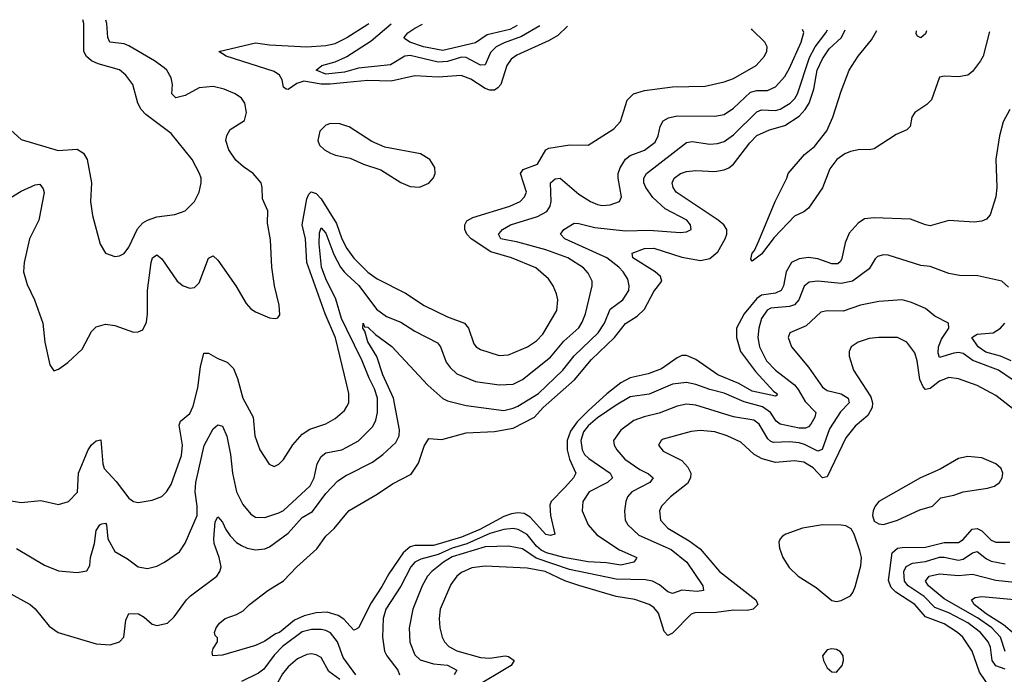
# Model space of a CAD drawing. Header units: inches. Extents: x 1694797 to 1849917, y 907313 to 1017959.
# Tile 528 of 656: x 1768604 to 1772806, y 1014452 to 1017246. Entities that reach past the tile are written whole.
import ezdxf

# ---------------------------------------------------------------- set-up
doc = ezdxf.new("R2010")
doc.units = ezdxf.units.IN
doc.header["$MEASUREMENT"] = 0
doc.layers.add('B7061', color=7, linetype='Continuous')
doc.layers.add('B7071', color=7, linetype='Continuous')

msp = doc.modelspace()

# ---------------------------------------------------------------- linework, layer by layer
at = {"layer": 'B7061', "color": 5}
for points, elevation in [([(1768459, 1016870), (1768610, 1016734), (1768768.3, 1016688.3), (1768850, 1016693.4), (1768876.5, 1016676.5), (1768891.6, 1016650), (1768910.3, 1016550), (1768906.7, 1016470), (1768914.6, 1016410), (1768947.4, 1016287.4), (1768970.8, 1016250), (1769010, 1016235.8), (1769030, 1016238.7), (1769050, 1016248.7), (1769070, 1016274.4), (1769106.4, 1016353.6), (1769130, 1016379), (1769149.2, 1016390.8), (1769190, 1016403.9), (1769266.1, 1016413.9), (1769310, 1016430.4), (1769350, 1016470.6), (1769369.7, 1016510), (1769378.9, 1016550), (1769378.3, 1016570), (1769371.2, 1016590), (1769340.4, 1016650), (1769250, 1016761), (1769142, 1016842), (1769122.2, 1016862.2), (1769108.5, 1016890), (1769086.9, 1016970), (1769056.9, 1017010), (1769030, 1017031.6), (1768938.4, 1017058.4), (1768910, 1017071), (1768888.6, 1017088.6), (1768878.5, 1017110), (1768877.3, 1017230), (1768873.4, 1017246.2)], 740), ([(1768510, 1016453.4), (1768610, 1016514.4), (1768670, 1016540.8), (1768690, 1016544.4), (1768704.4, 1016524.4), (1768708.8, 1016508.8), (1768685.2, 1016390), (1768645.4, 1016310), (1768622.7, 1016210), (1768620.9, 1016170), (1768636.4, 1016116.4), (1768667.2, 1016050), (1768702.6, 1015950), (1768711.8, 1015870), (1768733.4, 1015773.4), (1768750, 1015746.8), (1768770, 1015754), (1768810, 1015783), (1768870, 1015840.3), (1768910, 1015914.4), (1768930, 1015934.9), (1768970, 1015946.5), (1769010, 1015941.1), (1769090, 1015912.7), (1769110, 1015913.4), (1769130, 1015922.8), (1769144.7, 1015955.3), (1769149.8, 1015990.2), (1769149.9, 1016089.9), (1769165.1, 1016210), (1769170.6, 1016229.4), (1769190, 1016242.2), (1769210, 1016225.4), (1769276.6, 1016130), (1769302.3, 1016110), (1769330, 1016100.6), (1769350, 1016103.5), (1769370, 1016123.5), (1769410, 1016228.8), (1769430, 1016238.5), (1769450, 1016220.2), (1769526.4, 1016110), (1769570, 1016034.2), (1769590, 1016011.9), (1769610, 1015998.7), (1769670, 1015973.2), (1769694, 1015970), (1769705.9, 1015974.1), (1769713.9, 1015986.1), (1769712.1, 1016027.9), (1769691.9, 1016110), (1769679.7, 1016190), (1769673.9, 1016306.1), (1769661.9, 1016378.1), (1769662.9, 1016430), (1769640.9, 1016480.9), (1769639.5, 1016530), (1769634.1, 1016550), (1769600.3, 1016590), (1769558.6, 1016618.6), (1769527.1, 1016647.1), (1769496.5, 1016690), (1769483.7, 1016730), (1769487.7, 1016752.3), (1769502.9, 1016777.1), (1769563.5, 1016816.5), (1769572.3, 1016850), (1769564.5, 1016890), (1769551, 1016911), (1769524.2, 1016930), (1769476.2, 1016950), (1769430, 1016960.9), (1769370, 1016955), (1769310, 1016922.2), (1769270, 1016912.2), (1769254, 1016930), (1769255.6, 1016970), (1769250, 1016997.7), (1769231.8, 1017030), (1769220.3, 1017040.3), (1769179.8, 1017070), (1769070, 1017134.4), (1769050, 1017142.4), (1768988.3, 1017150), (1768980.9, 1017170), (1768975.6, 1017230), (1768972, 1017244.8)], 720), ([(1770000, 1016977.7), (1769929.7, 1016970.3), (1769890, 1016971.5), (1769816.1, 1016983.9), (1769786.8, 1016973.2), (1769750, 1016948), (1769740.7, 1016950), (1769730, 1016957.4), (1769723.8, 1016990), (1769713, 1017010), (1769690, 1017025.1), (1769484.8, 1017090), (1769454.5, 1017110), (1769610, 1017146.9), (1769670, 1017139.3), (1769830, 1017130.9), (1769910, 1017136.5), (1769950, 1017144.3), (1769990, 1017164), (1770000, 1017170.2)], 680), ([(1770000, 1017024.7), (1769990, 1017021.8), (1769910, 1017014.1), (1769869.8, 1017030.2), (1769893.6, 1017050), (1769950, 1017065.6), (1769994.5, 1017085.5), (1770000, 1017089)], 660), ([(1770000, 1016791.7), (1769970, 1016801.2), (1769930, 1016802.4), (1769910, 1016796), (1769885.3, 1016770), (1769875.8, 1016730), (1769884.2, 1016710), (1769904.2, 1016690), (1769930, 1016676.9), (1769952.1, 1016667.9), (1770000, 1016658)], 720), ([(1770000, 1015687.2), (1769951.5, 1015888.5), (1769908.1, 1015990), (1769829, 1016210), (1769823.6, 1016310), (1769809.9, 1016370), (1769830, 1016481.1), (1769838.5, 1016501.5), (1769848.4, 1016511.6), (1769870, 1016504.8), (1769890, 1016480.8), (1769956.5, 1016376.5), (1769979.1, 1016310), (1769999.7, 1016270), (1770000, 1016269.5)], 680), ([(1770000, 1015923.4), (1769977, 1015970), (1769953.3, 1016053.3), (1769910, 1016139.9), (1769891.9, 1016190), (1769881.5, 1016290), (1769883.5, 1016336.5), (1769890, 1016358), (1769910, 1016334.2), (1769944.1, 1016244.1), (1769973.2, 1016190), (1769989.3, 1016169.3), (1770000, 1016159.1)], 660), ([(1768550, 1015194.9), (1768610, 1015185.5), (1768694.1, 1015194.1), (1768770, 1015176.4), (1768812, 1015190), (1768850.6, 1015229.4), (1768854.9, 1015310), (1768896, 1015410), (1768910, 1015431.3), (1768930, 1015448.3), (1768950, 1015452.2), (1768958.8, 1015350), (1768965, 1015330), (1769015.2, 1015275.2), (1769070, 1015203.2), (1769090, 1015189), (1769110, 1015185.3), (1769170, 1015194.6), (1769210, 1015210.4), (1769230, 1015230.4), (1769250, 1015261.6), (1769294.3, 1015385.7), (1769298.7, 1015430), (1769284.2, 1015515.8), (1769290, 1015532.2), (1769330, 1015564.7), (1769344.1, 1015595.9), (1769364.8, 1015675.2), (1769375.8, 1015764.2), (1769390, 1015823.1), (1769410, 1015823.2), (1769450, 1015799.3), (1769490, 1015783.5), (1769517, 1015757), (1769534.3, 1015714.3), (1769555.9, 1015630), (1769600.2, 1015550), (1769608.1, 1015470), (1769629.1, 1015410), (1769669.2, 1015349.2), (1769690, 1015339.3), (1769710, 1015348.5), (1769730, 1015368.5), (1769769.3, 1015430.7), (1769810, 1015476.5), (1769842.5, 1015497.5), (1769910, 1015521.4), (1769950, 1015543.2), (1769990, 1015577.4), (1770000, 1015595.2)], 680), ([(1768590, 1014988.8), (1768710, 1014917.4), (1768770, 1014893.4), (1768850, 1014885.7), (1768890, 1014892.8), (1768903.4, 1014916.6), (1768906.8, 1014950), (1768923.4, 1015010), (1768930, 1015064.9), (1768946.8, 1015090), (1768954.2, 1015094.2), (1768970, 1015096.5), (1768974.8, 1015090), (1768979.8, 1015030), (1769010, 1014976), (1769064.6, 1014944.6), (1769110, 1014910.3), (1769150, 1014903.9), (1769190, 1014913.6), (1769221.6, 1014930), (1769285.7, 1014974.3), (1769310, 1015012.2), (1769361.2, 1015130), (1769361.9, 1015170), (1769353.4, 1015230), (1769356.3, 1015270), (1769391.6, 1015428.4), (1769430, 1015499.5), (1769450, 1015517.1), (1769470, 1015510.5), (1769488.1, 1015468.1), (1769503.4, 1015390), (1769512.5, 1015310), (1769529.6, 1015230), (1769556.6, 1015176.6), (1769590, 1015134.7), (1769610, 1015123), (1769650, 1015121.5), (1769710, 1015141.1), (1769730, 1015151.6), (1769844.1, 1015255.9), (1769860.6, 1015290), (1769872.9, 1015350), (1769890, 1015381.8), (1769910, 1015397), (1769978.9, 1015410), (1770000, 1015421.2)], 660), ([(1768550, 1014803.6), (1768649.2, 1014749.2), (1768670, 1014730.5), (1768730, 1014657.6), (1768768, 1014630), (1768930, 1014582.4), (1768990, 1014577.3), (1769029.8, 1014590.2), (1769048, 1014610), (1769057.4, 1014682.6), (1769070, 1014711.7), (1769110.6, 1014710), (1769135.8, 1014695.8), (1769170, 1014665.3), (1769190, 1014660.3), (1769235.3, 1014670), (1769263.6, 1014696.4), (1769315.6, 1014770), (1769332.9, 1014787.1), (1769446, 1014870), (1769458.8, 1014890), (1769463.7, 1014910), (1769455.8, 1014950), (1769434.5, 1015010), (1769432.5, 1015030), (1769437.8, 1015102.2), (1769450, 1015124.6), (1769470, 1015101.7), (1769483.7, 1015070), (1769502.2, 1015042.2), (1769530, 1015014.5), (1769550, 1015001.5), (1769574.4, 1014990), (1769610, 1014982.6), (1769650, 1014987.6), (1769670, 1014995.3), (1769750, 1015053.5), (1769810, 1015121.2), (1769853.1, 1015146.9), (1769910, 1015223.6), (1769962.1, 1015277.9), (1769998.5, 1015301.5), (1770000, 1015302.2)], 640), ([(1770000, 1014672.6), (1769986.8, 1014686.8), (1769963.4, 1014703.4), (1769916.4, 1014716.4), (1769870, 1014714.2), (1769818.2, 1014701.8), (1769777.2, 1014682.8), (1769712.4, 1014630), (1769695.4, 1014624.6), (1769650, 1014593), (1769610, 1014574), (1769470, 1014534), (1769428, 1014530), (1769425.2, 1014545.2), (1769430, 1014562), (1769448.7, 1014590), (1769448, 1014608), (1769438, 1014618), (1769435.3, 1014630), (1769442.7, 1014650), (1769457.2, 1014670), (1769481.2, 1014690), (1769530, 1014706.7), (1769557.6, 1014722.4), (1769584.5, 1014750), (1769662.9, 1014810), (1769730, 1014851.3), (1769786.5, 1014910), (1769872, 1014988), (1769910, 1015041.1), (1769945.6, 1015074.4), (1770000, 1015139.5)], 620), ([(1770000, 1014502.5), (1769984.1, 1014524.1), (1769960.1, 1014590), (1769930, 1014628.1), (1769910, 1014639), (1769890, 1014643.1), (1769850, 1014642.7), (1769810, 1014632.3), (1769725.1, 1014570), (1769690, 1014532.9), (1769646.6, 1014473.4), (1769623.4, 1014456.6), (1769550, 1014420.8)], 640), ([(1769970, 1014429.3), (1769923.4, 1014463.4), (1769890, 1014523.4), (1769870, 1014534.9), (1769850, 1014538.7), (1769830, 1014536.5), (1769790, 1014517.3), (1769750, 1014483.7), (1769725.6, 1014454.4), (1769704.8, 1014415.2)], 660)]:
    msp.add_lwpolyline(points, dxfattribs=dict(at, elevation=elevation))
at = {"layer": 'B7071', "color": 5}
for points, elevation in [([(1770000, 1017170.2), (1770090, 1017226.8), (1770093.4, 1017229.5)], 680), ([(1770000, 1017089), (1770104.2, 1017155.8), (1770188.9, 1017228.2)], 660), ([(1770824.1, 1017219.6), (1770745.1, 1017174.9), (1770672, 1017148), (1770637.8, 1017130), (1770614, 1017106), (1770590, 1017053.7), (1770570, 1017052.2), (1770510, 1017084.1), (1770490, 1017085.7), (1770430, 1017067.3), (1770390, 1017064.2), (1770270, 1017093.3), (1770248, 1017090), (1770186.9, 1017053.1), (1770050, 1017039.3), (1770000, 1017024.7)], 660), ([(1770942.1, 1017217.9), (1770901.2, 1017178.8), (1770863.2, 1017156.8), (1770725.9, 1017094.1), (1770702.2, 1017077.8), (1770683.3, 1017050), (1770658, 1016970), (1770645.3, 1016954.7), (1770630, 1016945.9), (1770610, 1016944.7), (1770590, 1016952), (1770530, 1016992.9), (1770487.8, 1017007.8), (1770390, 1017000.7), (1770290, 1017006.5), (1770190, 1016983.5), (1770090, 1016987.2), (1770000, 1016977.7)], 680), ([(1770726.7, 1017220.9), (1770695.2, 1017204.8), (1770598.6, 1017181.4), (1770550, 1017147), (1770410, 1017115.1), (1770327.1, 1017130), (1770269.6, 1017150), (1770246, 1017166), (1770244.4, 1017170), (1770260.7, 1017190), (1770290, 1017210.1), (1770322.6, 1017226.4)], 640), ([(1770000, 1016269.5), (1770030, 1016228.8), (1770090, 1016167.7), (1770130, 1016139.5), (1770250, 1016078.4), (1770330, 1016025.6), (1770430, 1015977.6), (1770502.3, 1015950), (1770519.7, 1015930), (1770542.6, 1015862.6), (1770551.8, 1015850), (1770570, 1015838.2), (1770650, 1015812.7), (1770690, 1015815), (1770771.8, 1015850), (1770810, 1015875.5), (1770836.8, 1015903.2), (1770895.9, 1016004.1), (1770900.2, 1016050), (1770895.5, 1016075.5), (1770881, 1016110), (1770860.5, 1016140.5), (1770806.3, 1016186.3), (1770702.6, 1016230), (1770615.3, 1016255.3), (1770530.4, 1016310), (1770512.7, 1016330), (1770504.5, 1016350), (1770504.4, 1016370), (1770512.4, 1016387.6), (1770537.9, 1016402.1), (1770696.4, 1016450), (1770739.8, 1016470), (1770759.1, 1016490), (1770766.5, 1016510), (1770740.8, 1016590), (1770752.8, 1016607.2), (1770814.6, 1016630), (1770849, 1016690), (1770861.7, 1016698.3), (1770952, 1016712), (1771030, 1016710.3), (1771140.2, 1016779.8), (1771168, 1016812), (1771196.9, 1016903.1), (1771224.2, 1016930), (1771270, 1016943.8), (1771390, 1016959.8), (1771530, 1016961.7), (1771610, 1016980.2), (1771650, 1016995.8), (1771747.3, 1017050), (1771782.7, 1017090), (1771792.4, 1017112.4), (1771793.7, 1017130), (1771784, 1017150), (1771730, 1017203.1), (1771727.2, 1017207.4)], 680), ([(1770000, 1016159.1), (1770051, 1016111), (1770126.3, 1016010), (1770170, 1015979.5), (1770230, 1015954.6), (1770290, 1015915.8), (1770386.6, 1015866.6), (1770399.3, 1015850), (1770424.3, 1015784.3), (1770440.8, 1015760.8), (1770470, 1015735), (1770550, 1015701.6), (1770650, 1015686.9), (1770710, 1015690.1), (1770750, 1015710.1), (1770870, 1015805.4), (1770926.2, 1015873.8), (1770989.6, 1015930.4), (1771005.2, 1015954.8), (1771019.1, 1015990), (1771046.8, 1016110), (1771046.6, 1016130), (1771030, 1016163.5), (1771010, 1016186.3), (1770943.5, 1016230), (1770850, 1016264), (1770730, 1016296.6), (1770656.9, 1016310), (1770647, 1016330), (1770650, 1016334), (1770664.2, 1016350), (1770698.7, 1016370), (1770814.2, 1016405.8), (1770853.3, 1016426.7), (1770868.4, 1016450), (1770872.5, 1016470), (1770869.1, 1016550), (1770890, 1016567.3), (1770910, 1016569.2), (1770990, 1016502), (1771040.2, 1016470), (1771070, 1016457.5), (1771090, 1016453.3), (1771124.5, 1016455.5), (1771163.6, 1016470), (1771172, 1016490), (1771158.1, 1016570), (1771158.2, 1016590), (1771166, 1016614), (1771189.9, 1016650.1), (1771210, 1016666.8), (1771270.3, 1016689.7), (1771316, 1016724), (1771329.3, 1016750), (1771336.8, 1016790), (1771350, 1016813.8), (1771372.5, 1016827.5), (1771410, 1016836), (1771570, 1016834.2), (1771610, 1016842), (1771650, 1016868.9), (1771723.2, 1016936.8), (1771750, 1016943.5), (1771795.7, 1016944.3), (1771830, 1016959.5), (1771870, 1017004), (1771890, 1017038.8), (1771939.1, 1017150), (1771950, 1017191.6), (1771944.5, 1017204.7)], 660), ([(1770000, 1015302.2), (1770110, 1015356.8), (1770154.5, 1015390), (1770210, 1015441.2), (1770223.4, 1015470), (1770224.8, 1015495.2), (1770199.2, 1015630), (1770153.3, 1015730), (1770127.9, 1015807.9), (1770090, 1015871.1), (1770076.8, 1015916.8), (1770068.2, 1015930), (1770069.8, 1015950.2), (1770074.9, 1015934.9), (1770090, 1015933.4), (1770121.9, 1015901.9), (1770191.7, 1015851.7), (1770346.3, 1015686.3), (1770409.3, 1015629.3), (1770430, 1015618.9), (1770510, 1015599.3), (1770670, 1015578.2), (1770710, 1015587.4), (1770730, 1015596.8), (1770818, 1015650), (1770922.5, 1015750), (1770970, 1015811.6), (1771073.2, 1015910), (1771099.7, 1015950), (1771123.6, 1016010), (1771178.5, 1016050), (1771203, 1016090), (1771205.4, 1016110), (1771199, 1016139), (1771179.5, 1016170), (1771160.5, 1016190), (1771109.2, 1016230), (1770931.1, 1016310), (1770912.6, 1016330), (1770926.2, 1016350), (1770970, 1016377.2), (1770990, 1016376.6), (1771058.7, 1016358.7), (1771190, 1016345.4), (1771290, 1016347.6), (1771422.9, 1016337.1), (1771450, 1016340.7), (1771469.6, 1016350), (1771467.1, 1016370), (1771450.8, 1016390), (1771358.9, 1016438.9), (1771306.4, 1016486.4), (1771276.2, 1016530), (1771268.4, 1016550), (1771267.8, 1016570), (1771278.4, 1016590), (1771450, 1016721.5), (1771474.5, 1016725.5), (1771550, 1016714.7), (1771582.5, 1016717.5), (1771610, 1016726), (1771650, 1016754.4), (1771750, 1016852.7), (1771770, 1016861.2), (1771830, 1016858.9), (1771850, 1016864.4), (1771891.6, 1016890), (1771912.1, 1016910), (1771923.1, 1016930), (1771975.1, 1017084.9), (1771998.5, 1017130), (1772044.5, 1017190), (1772051.4, 1017203.4)], 640), ([(1770000, 1015139.5), (1770010, 1015151.4), (1770130, 1015221.2), (1770195.3, 1015264.7), (1770274.4, 1015305.6), (1770306.4, 1015353.6), (1770330, 1015424.9), (1770350, 1015458), (1770405.8, 1015454.2), (1770510, 1015482.8), (1770630, 1015487.9), (1770710, 1015502.3), (1770801.6, 1015550), (1770838.8, 1015590), (1770971.4, 1015708.6), (1771044.2, 1015795.8), (1771141.9, 1015890), (1771190, 1015949.5), (1771239.8, 1015980.2), (1771269.9, 1016010), (1771310, 1016085.5), (1771344.9, 1016130), (1771338.4, 1016150), (1771315.7, 1016170), (1771221.2, 1016230), (1771218.2, 1016250), (1771270, 1016270.1), (1771310, 1016271), (1771430, 1016232.6), (1771510, 1016217.6), (1771550, 1016227.4), (1771584.2, 1016255.8), (1771614.4, 1016310), (1771621.6, 1016330), (1771621.7, 1016350), (1771609.4, 1016370), (1771585.4, 1016390), (1771405.8, 1016510), (1771392.3, 1016530), (1771389.1, 1016550), (1771397.8, 1016570), (1771423.5, 1016590), (1771450, 1016598.8), (1771490, 1016602.8), (1771570, 1016598.1), (1771610, 1016604.6), (1771630, 1016613.4), (1771650.8, 1016629.2), (1771719.4, 1016720.6), (1771750, 1016752.2), (1771804.3, 1016775.7), (1771870, 1016794.7), (1771930, 1016834.9), (1771956.7, 1016863.3), (1771973.2, 1016890), (1771992.7, 1016950), (1772007.4, 1017030), (1772030, 1017079.3), (1772058.8, 1017121.2), (1772111.4, 1017170), (1772127.6, 1017202.4)], 620), ([(1772742.4, 1017194.7), (1772742, 1017190), (1772715.6, 1017090), (1772704.5, 1017070), (1772670, 1017025.3), (1772650, 1017009.8), (1772610, 1017002.4), (1772550, 1017004.8), (1772530, 1017000.4), (1772495.6, 1016904.4), (1772475.8, 1016884.2), (1772424.8, 1016850), (1772410.8, 1016830), (1772404.8, 1016790), (1772390, 1016776.3), (1772344.3, 1016755.7), (1772250, 1016694.8), (1772230, 1016690.7), (1772190, 1016691.9), (1772150, 1016683.6), (1772126.2, 1016673.8), (1772090.9, 1016649.1), (1772061.6, 1016610), (1772030, 1016528.2), (1771970, 1016442), (1771950, 1016425.3), (1771910, 1016407.3), (1771823.5, 1016316.5), (1771770, 1016245.3), (1771730, 1016215.1), (1771723.7, 1016223.7), (1771729.9, 1016250), (1771739.4, 1016260.6), (1771758.4, 1016301.6), (1771828.4, 1016470), (1771878, 1016570), (1771883.9, 1016590), (1771953.2, 1016670), (1771995.6, 1016704.4), (1772048.2, 1016771.8), (1772074.5, 1016830), (1772110, 1016941.3), (1772144.3, 1017030), (1772182.1, 1017090), (1772239.7, 1017160.3), (1772262.2, 1017200.7)], 580), ([(1772474.7, 1017198), (1772470, 1017185.2), (1772450, 1017169), (1772435.3, 1017175.3), (1772430, 1017186), (1772431.8, 1017198.6)], 560), ([(1772830, 1016862.8), (1772801.5, 1016810), (1772785.5, 1016750), (1772770.2, 1016650.2), (1772774.7, 1016530), (1772770.3, 1016490), (1772746.4, 1016413.6), (1772730, 1016394), (1772710, 1016386), (1772677.8, 1016382.2), (1772570, 1016388.4), (1772490, 1016366.6), (1772470, 1016369.8), (1772405.8, 1016394.2), (1772250, 1016400.6), (1772210, 1016395.8), (1772182.5, 1016377.5), (1772144.6, 1016335.4), (1772126.5, 1016293.5), (1772112.6, 1016227.4), (1772106.4, 1016213.6), (1772095.6, 1016204.4), (1772070, 1016203.4), (1772010, 1016225.4), (1771970, 1016230.3), (1771930, 1016225.7), (1771897.5, 1016210), (1771875.3, 1016170), (1771863.1, 1016110), (1771853.4, 1016090), (1771830, 1016078.7), (1771770.2, 1016070), (1771750, 1016056.2), (1771695.4, 1015990), (1771662.5, 1015930), (1771662.5, 1015890), (1771680.1, 1015830), (1771744.5, 1015744.5), (1771820.7, 1015660.7), (1771835.8, 1015650), (1771836.1, 1015643.9), (1771830, 1015638.4), (1771730, 1015661), (1771673.4, 1015693.4), (1771583.6, 1015730), (1771490, 1015795.7), (1771450, 1015812.2), (1771430, 1015812.3), (1771410, 1015803.2), (1771343.7, 1015756.3), (1771285.8, 1015734.2), (1771210, 1015716.6), (1771170, 1015696.2), (1771110, 1015649.6), (1771030, 1015576.7), (1770983, 1015530), (1770954.4, 1015490), (1770941.2, 1015450), (1770940.2, 1015410), (1770950, 1015370), (1770977, 1015310), (1770967.3, 1015290), (1770931.2, 1015248.8), (1770871.9, 1015190), (1770866.2, 1015173.8), (1770869.2, 1015129.2), (1770888, 1015050), (1770870, 1015043.7), (1770850, 1015048.1), (1770782.9, 1015122.9), (1770757.5, 1015137.5), (1770730, 1015141.6), (1770702.6, 1015137.4), (1770670, 1015125.4), (1770567.8, 1015070), (1770490, 1015037.6), (1770370, 1015001.9), (1770290, 1015001.5), (1770270, 1014995.5), (1770240.3, 1014970), (1770179.1, 1014880.9), (1770150, 1014825.9), (1770103.7, 1014756.3), (1770050, 1014649.6), (1770037.6, 1014642.4), (1770030, 1014640.4), (1770000, 1014672.6)], 620), ([(1770000, 1016658), (1770015, 1016655), (1770070.8, 1016630), (1770145.6, 1016605.6), (1770230, 1016551.8), (1770270, 1016533.4), (1770310, 1016531.6), (1770350, 1016548.8), (1770370, 1016570.8), (1770376.9, 1016590), (1770375.8, 1016615.8), (1770354, 1016650), (1770314.1, 1016674.1), (1770162.4, 1016702.4), (1770106.7, 1016726.7), (1770010, 1016788.5), (1770000, 1016791.7)], 720), ([(1772823.7, 1016103.7), (1772796, 1016130), (1772692.8, 1016152.8), (1772614.7, 1016154.7), (1772570, 1016162.2), (1772490, 1016192.4), (1772450, 1016196.5), (1772310, 1016241.6), (1772290, 1016242.5), (1772264.7, 1016235.3), (1772254.5, 1016225.5), (1772230, 1016182.2), (1772158.2, 1016130), (1772110, 1016120.1), (1772010, 1016130.4), (1771973.9, 1016126.1), (1771951.6, 1016108.4), (1771929.6, 1016050), (1771910.9, 1016029.1), (1771890, 1016021.3), (1771810, 1016014.9), (1771793.8, 1016006.2), (1771769.2, 1015970), (1771758.3, 1015930), (1771754.4, 1015890), (1771761.8, 1015850), (1771791.7, 1015790), (1771830, 1015750.1), (1771910, 1015687.5), (1771927, 1015667), (1771956.1, 1015616.1), (1772001.3, 1015570), (1771996.9, 1015550), (1771980.4, 1015519.6), (1771970, 1015507.5), (1771957.1, 1015502.9), (1771930, 1015502.6), (1771850, 1015519), (1771832.6, 1015532.6), (1771808.7, 1015570), (1771774.2, 1015594.2), (1771695.4, 1015615.4), (1771610, 1015651.6), (1771550, 1015666.9), (1771490, 1015689.4), (1771450, 1015697.6), (1771390, 1015690.4), (1771290, 1015647.5), (1771210, 1015635.5), (1771150, 1015601), (1771070, 1015546.7), (1771030, 1015512.2), (1771010, 1015486.3), (1770998.8, 1015450), (1771004.3, 1015410), (1771014.8, 1015390), (1771032.4, 1015372.4), (1771124.6, 1015310), (1771133.4, 1015290), (1771112.7, 1015270), (1771034.2, 1015230), (1771007.7, 1015190), (1771004.8, 1015150), (1771030.1, 1015090), (1771067.3, 1015047.3), (1771163.6, 1014983.6), (1771237.4, 1014950), (1771234.8, 1014945.2), (1771225.7, 1014930), (1771170, 1014916.9), (1771108.1, 1014928.1), (1771030, 1014931.4), (1770925.8, 1014950), (1770852.5, 1014970), (1770830, 1014982.2), (1770810, 1014999.4), (1770770, 1015048), (1770731.6, 1015070), (1770710, 1015073.6), (1770670, 1015070.5), (1770610, 1015053.3), (1770511.9, 1015008.1), (1770449.5, 1014990.5), (1770390, 1014963.7), (1770316.4, 1014943.6), (1770290, 1014930.4), (1770273.2, 1014910), (1770230, 1014827.3), (1770167.2, 1014730), (1770155.6, 1014690), (1770152, 1014610), (1770160.8, 1014550), (1770170.6, 1014530), (1770217.6, 1014470), (1770225.6, 1014450)], 640), ([(1772839.3, 1015710), (1772781.7, 1015750), (1772671.6, 1015791.6), (1772630, 1015821.1), (1772610, 1015825.1), (1772590, 1015823.1), (1772530, 1015804), (1772523.1, 1015823.1), (1772524.7, 1015850), (1772537.9, 1015882.1), (1772568.7, 1015930), (1772567.8, 1015950), (1772510, 1015980.9), (1772470, 1016012.7), (1772410, 1016039.5), (1772369.6, 1016049.6), (1772270, 1016043.4), (1772192.2, 1016027.8), (1772118, 1016002), (1772050, 1016002.8), (1772022.9, 1015997.1), (1771960.9, 1015939.1), (1771890.4, 1015910), (1771883.2, 1015890), (1771897.8, 1015850), (1771970, 1015762.9), (1772030, 1015677.7), (1772050, 1015663.3), (1772110, 1015649.6), (1772139.5, 1015630), (1772143.5, 1015610), (1772107.6, 1015572.4), (1772059.9, 1015500.1), (1772029.1, 1015410.9), (1772010, 1015404), (1771953, 1015433), (1771930, 1015439.6), (1771890, 1015443.4), (1771821.5, 1015441.5), (1771810, 1015445.5), (1771797.5, 1015457.5), (1771759.7, 1015519.7), (1771736.7, 1015536.7), (1771650, 1015551.1), (1771490, 1015599.9), (1771450, 1015604.9), (1771410, 1015596.9), (1771333.2, 1015566.8), (1771268.6, 1015551.4), (1771224.9, 1015535.1), (1771170, 1015494.4), (1771138.5, 1015450), (1771140.7, 1015430), (1771151.8, 1015410), (1771186.4, 1015370), (1771250, 1015326), (1771287.4, 1015307.4), (1771307.1, 1015290), (1771293.5, 1015270), (1771215.9, 1015230), (1771198.6, 1015210), (1771190.9, 1015190), (1771184.7, 1015150), (1771188.4, 1015110), (1771199.3, 1015090), (1771246.2, 1015046.2), (1771383.9, 1014983.9), (1771451.1, 1014931.1), (1771520.2, 1014830), (1771522.4, 1014810), (1771495.3, 1014804.7), (1771430, 1014811.1), (1771390, 1014796.2), (1771370, 1014803.2), (1771334.3, 1014834.3), (1771304.7, 1014850), (1771274.9, 1014854.9), (1771150, 1014857.9), (1770950, 1014899.1), (1770808.1, 1014948.1), (1770750, 1014988), (1770690, 1014998.9), (1770590, 1014996.5), (1770450, 1014952.8), (1770412.8, 1014930), (1770362.7, 1014890), (1770344.7, 1014870), (1770321.4, 1014830), (1770282.3, 1014730), (1770266.6, 1014650), (1770268.5, 1014588.5), (1770290, 1014534.3), (1770313.2, 1014513.2), (1770370, 1014496.9), (1770430, 1014490.8), (1770470.3, 1014470), (1770457.7, 1014450)], 660), ([(1770000, 1015421.2), (1770050, 1015447.8), (1770110.6, 1015510), (1770123.5, 1015536.5), (1770130.7, 1015569.3), (1770130.6, 1015630), (1770118.4, 1015670), (1770095.2, 1015715.2), (1770065.8, 1015790), (1770000, 1015923.4)], 660), ([(1772834.9, 1015790), (1772790, 1015809.5), (1772726.9, 1015826.9), (1772694.6, 1015850), (1772668, 1015890), (1772690, 1015904.3), (1772758, 1015910), (1772790, 1015928.7), (1772808.5, 1015950)], 640), ([(1772866.4, 1015566.4), (1772770, 1015642.1), (1772690, 1015684.4), (1772610, 1015713.3), (1772570, 1015719.2), (1772530, 1015702.4), (1772490, 1015671.1), (1772470, 1015667.4), (1772459.2, 1015679.2), (1772445.9, 1015710), (1772433.9, 1015790), (1772423.6, 1015823.6), (1772390, 1015868.9), (1772350, 1015889.8), (1772270, 1015889.8), (1772230, 1015885.3), (1772183, 1015870), (1772152.7, 1015850), (1772144.6, 1015830), (1772144.4, 1015810), (1772162, 1015750), (1772236, 1015636), (1772243.1, 1015610), (1772241.7, 1015590), (1772223.8, 1015556.2), (1772170, 1015511.6), (1772130, 1015460.8), (1772050, 1015294.2), (1772030, 1015289.9), (1771990, 1015332.5), (1771950, 1015356.6), (1771910, 1015362.7), (1771830, 1015356.2), (1771772.2, 1015372.2), (1771738, 1015390), (1771682.3, 1015442.3), (1771623.5, 1015470), (1771570, 1015486.6), (1771508.1, 1015491.9), (1771470, 1015488.8), (1771350, 1015455.3), (1771341.3, 1015450), (1771330.4, 1015430), (1771350, 1015403.6), (1771430, 1015363.9), (1771455.6, 1015335.6), (1771468, 1015310), (1771467.3, 1015290), (1771453.6, 1015266.4), (1771382, 1015210), (1771343.8, 1015170), (1771334.6, 1015150), (1771339.4, 1015110), (1771370, 1015075.7), (1771461.5, 1015021.5), (1771507.8, 1014987.8), (1771590.1, 1014890), (1771745.6, 1014770), (1771754.4, 1014750), (1771733.8, 1014730), (1771710, 1014723.6), (1771650, 1014724.8), (1771575.8, 1014715.7), (1771485.7, 1014714.3), (1771470, 1014707.9), (1771390, 1014627.7), (1771370, 1014617.4), (1771354.1, 1014634.1), (1771330, 1014712.3), (1771310, 1014737), (1771290, 1014749.3), (1771230, 1014770.4), (1771150, 1014783.8), (1770990, 1014831.2), (1770930, 1014851.4), (1770846.3, 1014890), (1770770, 1014905.3), (1770590, 1014913.5), (1770533.2, 1014906.8), (1770490, 1014886.6), (1770469.4, 1014870), (1770444.7, 1014835.3), (1770398.4, 1014730), (1770393.9, 1014690), (1770396.8, 1014650), (1770407.3, 1014610), (1770417.4, 1014590), (1770435.9, 1014570), (1770470, 1014552.6), (1770570, 1014523.6), (1770610, 1014520.4), (1770676, 1014530), (1770690, 1014527.8), (1770715, 1014510), (1770701.8, 1014490), (1770535, 1014390)], 680), ([(1770000, 1015595.2), (1770008.9, 1015611.1), (1770009, 1015650), (1770000, 1015687.2)], 680), ([(1772748.8, 1014390), (1772700.5, 1014460.5), (1772668.8, 1014550), (1772629.3, 1014610), (1772606.7, 1014630), (1772550, 1014667.2), (1772470, 1014697.2), (1772424.4, 1014750), (1772343, 1014803), (1772322.8, 1014822.8), (1772312.3, 1014852.3), (1772327, 1014970), (1772349.9, 1014990), (1772370, 1014993.6), (1772470, 1014994.9), (1772550, 1015014.9), (1772610, 1015013.9), (1772630, 1015027.5), (1772668.8, 1015071.2), (1772690, 1015074.5), (1772710, 1015063.5), (1772750, 1015025), (1772770, 1015015.1), (1772830, 1015016.2)], 680), ([(1772810, 1014474.1), (1772770, 1014487.4), (1772754.6, 1014510), (1772746.9, 1014566.9), (1772737.4, 1014590), (1772703.9, 1014630), (1772650, 1014671.8), (1772570, 1014714.7), (1772510, 1014736.6), (1772463.4, 1014783.4), (1772395.6, 1014830), (1772380.3, 1014850), (1772377.3, 1014890), (1772387.6, 1014912.4), (1772414.3, 1014925.7), (1772470, 1014933), (1772530, 1014951.7), (1772550, 1014952.4), (1772610, 1014939), (1772630, 1014943.1), (1772670, 1014969.6), (1772690, 1014975.8), (1772730, 1014944), (1772750, 1014934.1), (1772810, 1014923.9)], 660), ([(1772810, 1014549.3), (1772789.4, 1014610), (1772753.4, 1014650), (1772692.1, 1014692.1), (1772550, 1014773.3), (1772482.9, 1014830), (1772469.9, 1014850), (1772484.8, 1014870), (1772530, 1014880.7), (1772610, 1014873), (1772670, 1014878.7), (1772770, 1014854), (1772850, 1014845.5)], 640), ([(1772850, 1014623.1), (1772802.8, 1014662.8), (1772729.3, 1014710), (1772677.2, 1014750), (1772666.6, 1014770), (1772681.1, 1014778.9), (1772710, 1014783.6), (1772850, 1014770.8)], 620), ([(1770038.5, 1014450), (1770000, 1014502.5)], 640)]:
    msp.add_lwpolyline(points, dxfattribs=dict(at, elevation=elevation))
at = {"layer": 'B7071', "color": 5, "elevation": 720}
for points in [[(1772650, 1015381.7), (1772610, 1015373.5), (1772533, 1015327), (1772448.4, 1015290), (1772270, 1015189.8), (1772254.5, 1015170), (1772246, 1015150), (1772243.7, 1015130), (1772250, 1015105.5), (1772270, 1015093.4), (1772290, 1015091.5), (1772350, 1015109.1), (1772446.1, 1015153.9), (1772499.6, 1015170), (1772534.8, 1015205.3), (1772590, 1015216.5), (1772630, 1015231), (1772733.9, 1015246.1), (1772764.5, 1015255.5), (1772785.1, 1015270), (1772797.3, 1015290), (1772799.8, 1015310), (1772792.3, 1015330), (1772770, 1015350.8), (1772710, 1015375.1)], [(1772030.7, 1015089.3), (1771944.3, 1015075.7), (1771873.4, 1015050), (1771859.2, 1015040.8), (1771848.9, 1015030), (1771844.3, 1015015.7), (1771846.2, 1014990), (1771860.6, 1014950), (1771888.1, 1014908.1), (1771927, 1014870), (1772002.8, 1014822.8), (1772070, 1014767.1), (1772090, 1014762.8), (1772110, 1014767), (1772150, 1014786), (1772159.2, 1014800.8), (1772170, 1014824.9), (1772194.4, 1014914.4), (1772196.5, 1014950), (1772190, 1014979.3), (1772164.8, 1015050), (1772152, 1015072), (1772130, 1015085), (1772110, 1015088.5)], [(1772070, 1014560.7), (1772050, 1014556.2), (1772030.6, 1014530), (1772034.9, 1014510), (1772050, 1014479.1), (1772070, 1014462), (1772090, 1014460.7), (1772114, 1014490), (1772119.5, 1014510), (1772118, 1014530), (1772107, 1014547), (1772090, 1014558)]]:
    msp.add_lwpolyline(points, close=True, dxfattribs=at)

doc.saveas('drawing.dxf')
